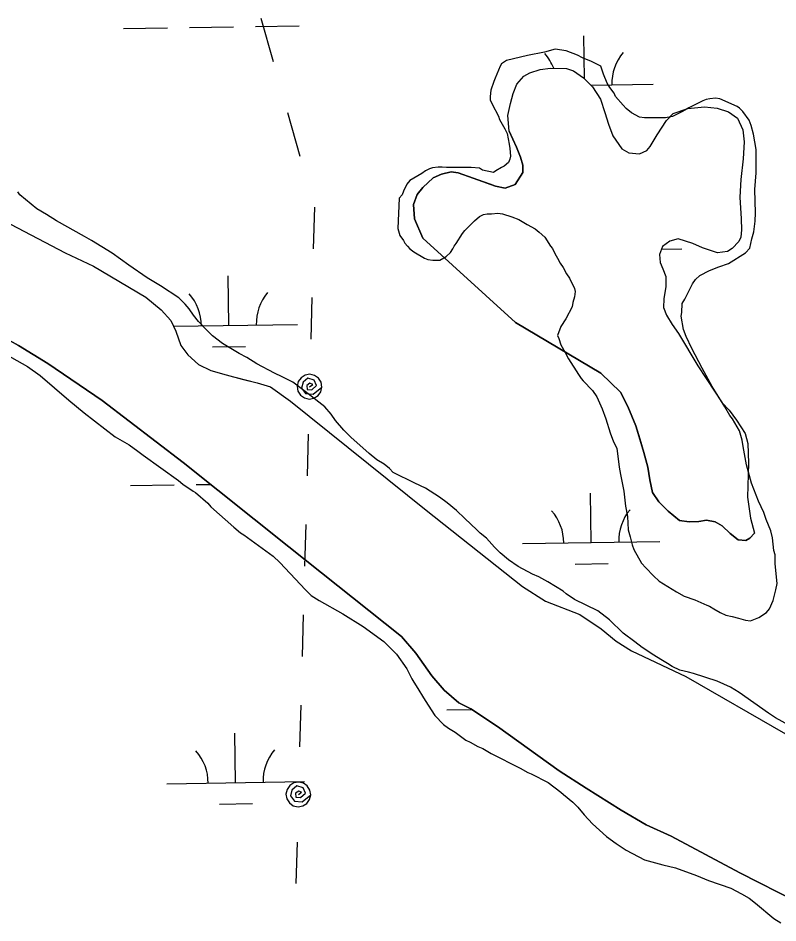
# Model space of a CAD drawing. Extents: x 3807117 to 3845308, y 337856 to 363736.
# Drawn here: x 3835316 to 3835869, y 345284 to 345942 of the extents above; entities that cross this region are included whole.
import ezdxf

# ---------------------------------------------------------------- set-up
doc = ezdxf.new("R2010")
doc.units = 0
for name, color, linetype in [('V-SITE-VEGE', 7, 'Continuous'), ('V-TOPO-SHOR', 7, 'Continuous'), ('V-UTIL-LINE', 7, 'Continuous'), ('V-WETL-SWMP', 7, 'Continuous')]:
    doc.layers.add(name, color=color, linetype=linetype)

msp = doc.modelspace()

# ---------------------------------------------------------------- linework, layer by layer
at = {"layer": 'V-SITE-VEGE'}
for points in [[(3835863.3, 345568.94), (3835860.06, 345577.23), (3835858.21, 345582.3), (3835854.51, 345590.59), (3835849.42, 345603.48), (3835845.71, 345616.85), (3835843.39, 345630.21), (3835842.46, 345634.82), (3835840.61, 345641.73), (3835835.52, 345650.48), (3835833.68, 345652.78), (3835829.98, 345659.23), (3835820.74, 345673.96), (3835813.34, 345687.32), (3835805.95, 345701.59), (3835801.79, 345710.34), (3835799.94, 345715.41), (3835798.08, 345725.09), (3835798.53, 345727.85), (3835798.98, 345734.3), (3835800.82, 345737.53), (3835806.34, 345748.61), (3835808.64, 345751.83), (3835811.86, 345754.6), (3835818.77, 345758.3), (3835825.68, 345761.08), (3835832.59, 345763.39), (3835845.02, 345771.25), (3835848.24, 345774.48), (3835849.61, 345781.39), (3835850.98, 345786.47), (3835851.9, 345794.3), (3835852.35, 345800.3), (3835851.86, 345817.35), (3835852.77, 345829.33), (3835852.74, 345846.39), (3835850.88, 345857.45), (3835849.02, 345863.9), (3835847.64, 345867.58), (3835843.02, 345874.03), (3835840.71, 345876.33), (3835838.86, 345877.71), (3835826.41, 345883.22), (3835823.18, 345883.67), (3835819.04, 345883.21), (3835816.27, 345882.74), (3835813.97, 345881.82), (3835803.84, 345876.73), (3835799.23, 345873.96), (3835791.86, 345870.26), (3835786.79, 345869.33), (3835771.58, 345869.31), (3835767.9, 345869.77), (3835761.9, 345872.98), (3835758.21, 345876.2), (3835755.9, 345878.5), (3835750.36, 345884.95), (3835749.43, 345887.25), (3835746.2, 345891.39), (3835744.35, 345894.62), (3835741.58, 345901.07), (3835739.72, 345907.05), (3835732.8, 345910.27), (3835726.35, 345913.03), (3835722.66, 345914.86), (3835714.36, 345918.08), (3835706.52, 345919.45), (3835698.69, 345917.13), (3835686.25, 345914.81), (3835671.04, 345911.1), (3835667.36, 345908.79), (3835666.44, 345906.94), (3835662.77, 345898.18), (3835661.85, 345895.87), (3835659.55, 345889.42), (3835659.1, 345884.81), (3835659.1, 345882.5), (3835660.49, 345879.28), (3835665.11, 345870.53), (3835666.04, 345868.23), (3835669.73, 345861.32), (3835671.58, 345858.1), (3835672.98, 345850.26), (3835673.44, 345847.04), (3835673.91, 345841.51), (3835673.46, 345839.2), (3835672.54, 345836.89), (3835669.31, 345834.12), (3835667.47, 345833.2), (3835663.33, 345830.89), (3835661.49, 345829.5), (3835653.65, 345831.34), (3835651.34, 345832.71), (3835645.35, 345833.17), (3835627.38, 345833.14), (3835624.15, 345833.59), (3835621.38, 345833.59), (3835617.23, 345833.12), (3835614.93, 345832.2)], [(3835614.93, 345832.2), (3835612.17, 345830.81), (3835609.41, 345828.96), (3835600.65, 345823.88), (3835598.36, 345821.11)], [(3835598.36, 345821.11), (3835596.06, 345816.04), (3835595.14, 345813.27), (3835592.84, 345810.96), (3835591.95, 345788.84), (3835593.34, 345783.77), (3835596.11, 345780.09), (3835597.04, 345778.24), (3835598.89, 345775.94), (3835600.73, 345774.1), (3835603.5, 345771.8), (3835611.34, 345767.2), (3835613.65, 345766.28), (3835617.34, 345765.83), (3835622.41, 345765.84), (3835627.01, 345768.61), (3835630.23, 345771.38), (3835632.07, 345774.15), (3835632.99, 345775.99), (3835634.37, 345777.84), (3835638.97, 345785.22), (3835640.81, 345787.53), (3835647.71, 345794.45), (3835651.4, 345797.68), (3835654.16, 345799.07), (3835656.93, 345799.54), (3835660.15, 345799.54), (3835664.76, 345800.01), (3835667.99, 345799.55), (3835674.9, 345797.26), (3835679.98, 345795.42), (3835685.97, 345791.75), (3835691.97, 345788.53), (3835694.74, 345786.23), (3835698.89, 345782.55), (3835703.05, 345776.1), (3835704.44, 345774.26), (3835706.29, 345770.58), (3835708.14, 345767.35), (3835709.98, 345763.67), (3835712.29, 345760.44), (3835714.6, 345755.84), (3835716.92, 345752.62), (3835720.61, 345745.25), (3835721.08, 345742.95), (3835720.62, 345739.26), (3835719.25, 345735.1), (3835718.79, 345731.88), (3835714.19, 345723.11), (3835710.52, 345717.58), (3835708.22, 345711.12), (3835709.15, 345708.82), (3835710.54, 345704.21), (3835713.77, 345698.69), (3835716.08, 345694.08), (3835723.47, 345682.57), (3835725.32, 345679.8), (3835726.71, 345677.97), (3835733.63, 345671.06), (3835736.86, 345666.46), (3835740.56, 345657.71), (3835743.34, 345650.34), (3835746.58, 345640.2), (3835748.9, 345633.75), (3835751.21, 345629.15), (3835753.07, 345615.32), (3835754, 345609.79), (3835756.33, 345597.81), (3835757.73, 345586.75), (3835759.12, 345579.38), (3835759.6, 345569.7), (3835760.99, 345564.63), (3835762.38, 345558.64), (3835763.77, 345555.42), (3835769.31, 345545.29), (3835772.54, 345542.07), (3835778.08, 345536.08), (3835782.24, 345532.4), (3835794.7, 345524.59), (3835800.23, 345521.37), (3835808.07, 345518.61), (3835816.83, 345514.94), (3835818.68, 345514.02), (3835821.91, 345512.18), (3835826.52, 345509.42), (3835830.67, 345507.59), (3835835.28, 345506.67), (3835839.89, 345505.3), (3835844.97, 345503.92), (3835848.65, 345503.47), (3835854.64, 345505.78), (3835860.17, 345509.48), (3835862.47, 345512.24), (3835865.22, 345518.24), (3835867.06, 345526.08), (3835867.97, 345530.69), (3835866.56, 345544.98), (3835866.56, 345551.43), (3835865.63, 345554.65), (3835864.69, 345563.87), (3835863.3, 345568.94)], [(3835888.42, 345421.02), (3835866.74, 345432.97), (3835861.66, 345436.19), (3835840.44, 345451.37), (3835833.98, 345455.05), (3835824.29, 345459.64), (3835807.23, 345465.15), (3835803.54, 345466.06), (3835797.09, 345467.44), (3835791.55, 345470.19), (3835788.32, 345472.49), (3835783.25, 345475.25), (3835778.17, 345478.47), (3835769.87, 345483.99), (3835764.33, 345488.13), (3835756.02, 345494.57), (3835745.87, 345504.23), (3835737.56, 345510.67), (3835720.5, 345518.94), (3835714.5, 345523.08), (3835712.19, 345524.92), (3835701.12, 345531.82), (3835694.66, 345535.49), (3835690.05, 345537.33), (3835679.44, 345542.85), (3835672.52, 345547.91), (3835666.52, 345552.97), (3835662.36, 345557.11), (3835656.36, 345563.55), (3835651.75, 345567.23), (3835649.44, 345569.53), (3835640.67, 345577.82), (3835634.67, 345583.8), (3835627.75, 345589.32), (3835622.21, 345593.46), (3835612.06, 345599.89), (3835604.22, 345603.57), (3835588.54, 345611.38), (3835585.77, 345614.14), (3835582.07, 345617.36), (3835576.54, 345620.58), (3835571, 345625.18), (3835557.62, 345637.15), (3835552.54, 345642.21), (3835546.54, 345649.11), (3835543.3, 345653.72), (3835538.69, 345659.24), (3835524.38, 345670.28), (3835515.61, 345677.18), (3835507.77, 345680.86), (3835502.23, 345683.61), (3835489.32, 345690.51), (3835481.94, 345695.1), (3835476.4, 345697.86), (3835464.41, 345705.22), (3835457.03, 345710.74), (3835452.87, 345714.88), (3835446.87, 345721.32), (3835443.18, 345725.93), (3835439.94, 345730.53), (3835437.17, 345733.75), (3835432.56, 345738.35), (3835419.18, 345747.09), (3835409.49, 345753.07), (3835396.11, 345762.27), (3835384.11, 345771), (3835368.89, 345780.2), (3835363.81, 345782.96), (3835343.52, 345794.45), (3835336.13, 345799.05), (3835329.21, 345803.18), (3835316.75, 345813.3), (3835315.37, 345815.61)], [(3835306.79, 345697.14), (3835322.47, 345688.41), (3835331.7, 345681.97), (3835352.47, 345664.03), (3835363.55, 345654.82), (3835386.16, 345637.34), (3835396.31, 345631.37), (3835402.77, 345626.77), (3835406.46, 345624.01), (3835432.3, 345605.61), (3835435.53, 345602.85), (3835442.91, 345597.79), (3835444.76, 345596.87), (3835453.53, 345589.05), (3835455.83, 345586.29), (3835472.45, 345571.57), (3835477.52, 345567.42), (3835479.83, 345566.05), (3835501.06, 345550.41), (3835506.14, 345545.81), (3835513.52, 345537.98), (3835524.6, 345526.02), (3835528.75, 345521.87), (3835534.75, 345518.2), (3835551.82, 345508.54), (3835566.58, 345499.35), (3835581.81, 345488.31), (3835591.04, 345479.1), (3835598.43, 345468.52), (3835602.13, 345461.15), (3835603.52, 345458.84), (3835605.37, 345456.08), (3835611.84, 345445.49), (3835618.77, 345434.44), (3835625.23, 345428), (3835628.92, 345425.24), (3835633.54, 345422.48), (3835641.38, 345416.5), (3835644.61, 345415.12), (3835650.14, 345411.9), (3835653.83, 345410.53), (3835659.83, 345406.85), (3835681.05, 345396.28), (3835686.58, 345393.06), (3835688.89, 345392.14), (3835701.34, 345385.71), (3835710.57, 345378.81), (3835712.42, 345376.97), (3835719.34, 345371.45), (3835723.03, 345367.77), (3835727.65, 345362.24), (3835733.65, 345355.8), (3835743.81, 345346.6), (3835750.73, 345341.54), (3835758.11, 345336.48), (3835771.49, 345329.59), (3835784.86, 345325.92), (3835794.08, 345323.63), (3835809.3, 345318.12), (3835818.06, 345314.45), (3835834.2, 345308.94), (3835842.04, 345304.8), (3835847.58, 345301.59), (3835852.19, 345297.91), (3835865.58, 345286.87), (3835870.65, 345283.65)]]:
    msp.add_lwpolyline(points, dxfattribs=at)
at = {"layer": 'V-TOPO-SHOR'}
for points in [[(3835673.07, 345859.78), (3835672.05, 345871.13), (3835674.02, 345879.86), (3835675.79, 345887), (3835678.56, 345893.95), (3835683.71, 345899.71), (3835688.07, 345902.09), (3835695.41, 345904.48), (3835702.94, 345905.49), (3835714.64, 345905.31), (3835719.8, 345903.53), (3835727.15, 345898.38), (3835733.7, 345892.05), (3835739.47, 345882.93), (3835742.66, 345873.22), (3835745.25, 345864.7), (3835748.44, 345856.17), (3835755, 345846.86), (3835759.96, 345843.89), (3835767.9, 345843.31), (3835773.05, 345845.7), (3835775.62, 345848.48), (3835780.77, 345857.01), (3835787.5, 345867.54), (3835792.45, 345872.5), (3835802.95, 345876.09), (3835815.05, 345877.49), (3835824.37, 345876.32), (3835832.51, 345873.75), (3835839.26, 345869.2), (3835843.04, 345860.68), (3835844.05, 345851.95), (3835843.27, 345839.46), (3835841.51, 345824.58), (3835840.74, 345811.68), (3835841.75, 345796.02), (3835842.16, 345787.88), (3835841.57, 345782.53), (3835840.19, 345779.35), (3835835.24, 345774.39), (3835831.87, 345772.2), (3835824.53, 345771.2), (3835813.62, 345774.75), (3835806.67, 345777.91), (3835795.96, 345781.47), (3835789.81, 345779.67), (3835784.66, 345775.7), (3835782.29, 345769.94), (3835782.89, 345764.19), (3835784.88, 345759.63), (3835787.07, 345753.88), (3835787.08, 345746.74), (3835785.51, 345737.81), (3835785.32, 345731.27), (3835787.51, 345725.72), (3835791.69, 345718.98), (3835796.26, 345712.44), (3835810.38, 345689.06), (3835822.31, 345670.63), (3835828.07, 345662.11), (3835833.04, 345656.76), (3835838.41, 345649.43), (3835844.77, 345639.72), (3835846.56, 345632.39), (3835847.18, 345618.1), (3835846.43, 345593.31), (3835848.63, 345578.04), (3835851.62, 345567.14), (3835848.24, 345563.51)], [(3835673.07, 345859.78), (3835678.23, 345848.05), (3835681.21, 345840.72), (3835682.81, 345834.97), (3835682.82, 345829.62), (3835677.28, 345820.88), (3835670.14, 345818.29), (3835663, 345819.67), (3835659.03, 345821.05), (3835646.73, 345825.59), (3835635.81, 345829.35), (3835630.66, 345830.13), (3835623.71, 345828.33), (3835617.57, 345825.75), (3835610.05, 345818.6), (3835606.08, 345813.63), (3835603.32, 345806.29), (3835604.13, 345795.98), (3835610.1, 345781.9), (3835677.63, 345720.53), (3835739.56, 345683.73), (3835754.06, 345669.87), (3835759.44, 345659.37), (3835765.21, 345645.29), (3835768, 345635.78), (3835770.99, 345625.86), (3835773.78, 345615.16), (3835775.38, 345606.04), (3835777.38, 345596.72), (3835781.95, 345589.98), (3835788.71, 345583.25), (3835797.05, 345576.52), (3835803.99, 345575.34), (3835810.93, 345575.75), (3835816.48, 345576.75), (3835822.83, 345575.57), (3835827.99, 345572.6), (3835833.75, 345567.06), (3835839.71, 345562.3), (3835845.27, 345561.92), (3835848.24, 345563.51)], [(3835310.06, 345791.96), (3835349.69, 345771.23), (3835370.48, 345761.56), (3835408.53, 345738.85), (3835419.63, 345729.76), (3835426.77, 345722.05), (3835430.34, 345714.14), (3835433.92, 345703.85), (3835439.08, 345696.93), (3835446.81, 345690.02), (3835455.73, 345685.67), (3835467.02, 345682.32), (3835478.7, 345679.37), (3835489.59, 345676.62), (3835499.3, 345673.66), (3835513.76, 345663.19), (3835612.47, 345583.96), (3835682.64, 345528.44), (3835699.48, 345517.78)], [(3835234.47, 345749.34), (3835315.93, 345703.64), (3835337.09, 345690.63), (3835376.64, 345663.63), (3835435.77, 345618.68), (3835512.51, 345557.35), (3835594.59, 345492.09), (3835605.08, 345479.86), (3835616.57, 345463.29), (3835625.67, 345453.03), (3835636.35, 345443.76), (3835645.05, 345439.43), (3835664.43, 345426.61), (3835709.32, 345394.29), (3835728.9, 345381.67), (3835754.6, 345365.71), (3835772.79, 345354.88)], [(3835699.48, 345517.78), (3835724.44, 345508.11), (3835739.9, 345497.65), (3835750.8, 345488.56), (3835762.09, 345481.65), (3835801.52, 345462.9), (3835874.03, 345421.24)], [(3835772.79, 345354.88), (3835790.98, 345346.8), (3835840.8, 345320.01), (3835882.71, 345298.74)]]:
    msp.add_lwpolyline(points, dxfattribs=at)
at = {"layer": 'V-UTIL-LINE'}
for points in [[(3835492.19, 345941.95), (3835501.16, 345910.34)], [(3835511.71, 345873.15), (3835520.68, 345841.54)], [(3835531.23, 345804.36), (3835530.4, 345774.16)], [(3835529.42, 345738.63), (3835528.59, 345708.43)], [(3835527.64, 345673.79), (3835530.05, 345675.36), (3835527.9, 345676.23), (3835525.63, 345674.67), (3835525.88, 345671.75), (3835529.27, 345671.5), (3835532.75, 345674.64), (3835531.08, 345678.56), (3835526.43, 345679.98), (3835522.95, 345677.01), (3835521.86, 345672.67), (3835524.83, 345668.87), (3835530.31, 345668.4), (3835536.64, 345673.54), (3835536.05, 345677), (3835534.18, 345679.98), (3835531.31, 345682.01), (3835527.89, 345682.78), (3835524.43, 345682.19), (3835521.46, 345680.32), (3835519.43, 345677.46), (3835518.65, 345674.04), (3835519.24, 345670.57), (3835521.11, 345667.6), (3835523.97, 345665.57), (3835527.4, 345664.79), (3835530.86, 345665.38), (3835533.83, 345667.25), (3835535.86, 345670.12), (3835536.64, 345673.54)], [(3835526.69, 345639.15), (3835525.87, 345608.95)], [(3835524.89, 345573.42), (3835524.06, 345543.22)], [(3835523.09, 345507.69), (3835522.26, 345477.49)], [(3835521.28, 345441.96), (3835520.46, 345411.76)], [(3835519.5, 345377.12), (3835521.92, 345378.69), (3835519.75, 345379.56), (3835517.49, 345378), (3835517.74, 345375.09), (3835521.13, 345374.83), (3835524.61, 345377.97), (3835522.94, 345381.9), (3835518.29, 345383.32), (3835514.81, 345380.34), (3835513.72, 345376.01), (3835516.69, 345372.2), (3835522.17, 345371.73), (3835528.5, 345376.88), (3835527.91, 345380.34), (3835526.04, 345383.31), (3835523.18, 345385.34), (3835519.75, 345386.12), (3835516.29, 345385.53), (3835513.32, 345383.66), (3835511.29, 345380.79), (3835510.51, 345377.37), (3835511.1, 345373.91), (3835512.97, 345370.93), (3835515.83, 345368.91), (3835519.26, 345368.13), (3835522.72, 345368.72), (3835525.69, 345370.59), (3835527.72, 345373.45), (3835528.5, 345376.88)], [(3835518.55, 345342.48), (3835517.73, 345312.28)]]:
    msp.add_lwpolyline(points, dxfattribs=at)
at = {"layer": 'V-WETL-SWMP'}
for p, q in [((3835392.24, 345934.43), (3835424.23, 345934.91)), ((3835440.23, 345935.15), (3835472.23, 345935.63)), ((3835488.23, 345935.87), (3835520.22, 345936.35)), ((3835727.67, 345897.89), (3835727.2, 345929.02)), ((3835688.07, 345902.09), (3835695.41, 345904.49)), ((3835695.41, 345904.49), (3835702.94, 345905.49)), ((3835702.94, 345905.49), (3835714.64, 345905.31)), ((3835714.64, 345905.31), (3835719.8, 345903.53)), ((3835678.56, 345893.95), (3835683.71, 345899.71)), ((3835683.71, 345899.71), (3835688.07, 345902.09)), ((3835719.8, 345903.53), (3835727.15, 345898.39)), ((3835727.15, 345898.39), (3835733.71, 345892.05)), ((3835675.8, 345887), (3835678.56, 345893.95)), ((3835677.74, 345892.27), (3835677.89, 345892.27)), ((3835732.63, 345893.09), (3835777.73, 345893.77)), ((3835733.71, 345892.05), (3835739.47, 345882.93)), ((3835674.02, 345879.86), (3835675.8, 345887)), ((3835672.05, 345871.13), (3835674.02, 345879.86)), ((3835739.47, 345882.93), (3835742.66, 345873.22)), ((3835742.66, 345873.22), (3835745.25, 345864.69)), ((3835787.49, 345867.54), (3835792.45, 345872.5)), ((3835792.45, 345872.5), (3835802.95, 345876.09)), ((3835802.95, 345876.09), (3835815.05, 345877.5)), ((3835815.05, 345877.5), (3835824.37, 345876.32)), ((3835824.37, 345876.32), (3835832.51, 345873.75)), ((3835832.51, 345873.75), (3835839.26, 345869.2)), ((3835673.07, 345859.78), (3835672.05, 345871.13)), ((3835780.77, 345857.01), (3835787.49, 345867.54)), ((3835839.26, 345869.2), (3835843.04, 345860.68)), ((3835678.23, 345848.05), (3835673.07, 345859.78)), ((3835745.25, 345864.69), (3835748.44, 345856.17)), ((3835843.04, 345860.68), (3835844.05, 345851.95)), ((3835748.44, 345856.17), (3835755, 345846.86)), ((3835775.62, 345848.48), (3835780.77, 345857.01)), ((3835844.05, 345851.95), (3835843.27, 345839.46)), ((3835681.21, 345840.72), (3835678.23, 345848.05)), ((3835755, 345846.86), (3835759.96, 345843.89)), ((3835767.9, 345843.31), (3835773.05, 345845.7)), ((3835773.05, 345845.7), (3835775.62, 345848.48)), ((3835682.81, 345834.97), (3835681.21, 345840.72)), ((3835759.96, 345843.89), (3835767.9, 345843.31)), ((3835843.27, 345839.46), (3835841.51, 345824.58)), ((3835682.82, 345829.62), (3835682.81, 345834.97)), ((3835610.05, 345818.6), (3835617.57, 345825.75)), ((3835617.57, 345825.75), (3835623.72, 345828.34)), ((3835623.72, 345828.34), (3835630.65, 345830.13)), ((3835630.65, 345830.13), (3835635.81, 345829.35)), ((3835635.81, 345829.35), (3835646.73, 345825.59)), ((3835646.73, 345825.59), (3835663, 345819.67)), ((3835677.28, 345820.88), (3835682.82, 345829.62)), ((3835663, 345819.67), (3835670.14, 345818.29)), ((3835670.14, 345818.29), (3835677.28, 345820.88)), ((3835841.51, 345824.58), (3835840.74, 345811.68)), ((3835603.32, 345806.29), (3835606.09, 345813.63)), ((3835606.09, 345813.63), (3835610.05, 345818.6)), ((3835604.13, 345795.98), (3835603.32, 345806.29)), ((3835840.74, 345811.68), (3835841.75, 345796.02)), ((3835610.1, 345781.91), (3835604.13, 345795.98)), ((3835841.75, 345796.02), (3835842.16, 345787.88)), ((3835310.06, 345791.96), (3835349.69, 345771.23)), ((3835842.16, 345787.88), (3835841.58, 345782.53)), ((3835677.63, 345720.53), (3835610.1, 345781.91)), ((3835789.81, 345779.67), (3835784.66, 345775.7)), ((3835795.96, 345781.47), (3835789.81, 345779.67)), ((3835806.67, 345777.91), (3835795.96, 345781.47)), ((3835840.19, 345779.35), (3835835.24, 345774.39)), ((3835841.58, 345782.53), (3835840.19, 345779.35)), ((3835784.66, 345775.7), (3835782.29, 345769.94)), ((3835783.87, 345773.78), (3835798.69, 345774)), ((3835813.62, 345774.75), (3835806.67, 345777.91)), ((3835824.53, 345771.2), (3835813.62, 345774.75)), ((3835835.24, 345774.39), (3835831.87, 345772.2)), ((3835349.69, 345771.23), (3835370.49, 345761.56)), ((3835782.29, 345769.94), (3835782.89, 345764.19)), ((3835831.87, 345772.2), (3835824.53, 345771.2)), ((3835370.49, 345761.56), (3835408.53, 345738.85)), ((3835782.89, 345764.19), (3835784.88, 345759.63)), ((3835784.88, 345759.63), (3835787.07, 345753.88)), ((3835468.89, 345718.31), (3835468.35, 345754.31)), ((3835787.07, 345753.88), (3835787.08, 345746.74)), ((3835315.93, 345703.64), (3835234.47, 345749.34)), ((3835787.08, 345746.74), (3835785.51, 345737.81)), ((3835408.53, 345738.85), (3835419.63, 345729.76)), ((3835785.51, 345737.81), (3835785.32, 345731.27)), ((3835419.63, 345729.76), (3835426.77, 345722.05)), ((3835785.32, 345731.27), (3835787.51, 345725.72)), ((3835426.77, 345722.05), (3835430.34, 345714.14)), ((3835739.56, 345683.73), (3835677.63, 345720.53)), ((3835787.51, 345725.72), (3835791.69, 345718.98)), ((3835428.73, 345717.71), (3835518.89, 345719.06)), ((3835430.34, 345714.14), (3835433.92, 345703.85)), ((3835791.69, 345718.98), (3835796.26, 345712.44)), ((3835796.26, 345712.44), (3835810.38, 345689.06)), ((3835337.09, 345690.63), (3835315.93, 345703.64)), ((3835433.92, 345703.85), (3835439.08, 345696.93)), ((3835457.12, 345702.7), (3835481.12, 345703.06)), ((3835439.08, 345696.93), (3835446.81, 345690.02)), ((3835376.64, 345663.63), (3835337.09, 345690.63)), ((3835446.81, 345690.02), (3835455.73, 345685.67)), ((3835810.38, 345689.06), (3835822.31, 345670.63)), ((3835455.73, 345685.67), (3835467.02, 345682.33)), ((3835467.02, 345682.33), (3835489.59, 345676.62)), ((3835754.06, 345669.87), (3835739.56, 345683.73)), ((3835489.59, 345676.62), (3835499.3, 345673.66)), ((3835499.3, 345673.66), (3835513.76, 345663.19)), ((3835759.44, 345659.37), (3835754.06, 345669.87)), ((3835822.31, 345670.63), (3835828.07, 345662.11)), ((3835435.77, 345618.68), (3835376.64, 345663.63)), ((3835513.76, 345663.19), (3835612.47, 345583.96)), ((3835828.07, 345662.11), (3835833.04, 345656.76)), ((3835765.21, 345645.29), (3835759.44, 345659.37)), ((3835833.04, 345656.76), (3835838.41, 345649.43)), ((3835838.41, 345649.43), (3835844.77, 345639.72)), ((3835770.99, 345625.87), (3835765.21, 345645.29)), ((3835844.77, 345639.72), (3835846.57, 345632.39)), ((3835846.57, 345632.39), (3835847.18, 345618.11)), ((3835773.78, 345615.16), (3835770.99, 345625.87)), ((3835512.51, 345557.36), (3835435.77, 345618.68)), ((3835775.38, 345606.04), (3835773.78, 345615.16)), ((3835847.18, 345618.11), (3835846.43, 345593.31)), ((3835397.22, 345601.79), (3835429.22, 345602.27)), ((3835445.22, 345602.51), (3835455.8, 345602.67)), ((3835777.38, 345596.72), (3835775.38, 345606.04)), ((3835732.72, 345560.38), (3835732.18, 345596.38)), ((3835781.95, 345589.98), (3835777.38, 345596.72)), ((3835788.71, 345583.25), (3835781.95, 345589.98)), ((3835846.43, 345593.31), (3835848.63, 345578.04)), ((3835612.47, 345583.96), (3835682.64, 345528.44)), ((3835797.05, 345576.52), (3835788.71, 345583.25)), ((3835803.99, 345575.34), (3835797.05, 345576.52)), ((3835810.93, 345575.75), (3835803.99, 345575.34)), ((3835816.48, 345576.75), (3835810.93, 345575.75)), ((3835822.83, 345575.57), (3835816.48, 345576.75)), ((3835827.99, 345572.6), (3835822.83, 345575.57)), ((3835848.63, 345578.04), (3835851.62, 345567.14)), ((3835833.75, 345567.06), (3835827.99, 345572.6)), ((3835839.71, 345562.31), (3835833.75, 345567.06)), ((3835845.26, 345561.92), (3835839.71, 345562.31)), ((3835848.24, 345563.51), (3835845.26, 345561.92)), ((3835851.62, 345567.14), (3835848.24, 345563.51)), ((3835594.59, 345492.09), (3835512.51, 345557.36)), ((3835682.73, 345559.63), (3835782.72, 345561.13)), ((3835720.96, 345544.77), (3835744.95, 345545.13)), ((3835682.64, 345528.44), (3835699.48, 345517.78)), ((3835699.48, 345517.78), (3835724.44, 345508.12)), ((3835724.44, 345508.12), (3835739.9, 345497.65)), ((3835739.9, 345497.65), (3835750.8, 345488.56)), ((3835605.08, 345479.86), (3835594.59, 345492.09)), ((3835750.8, 345488.56), (3835762.09, 345481.65)), ((3835616.57, 345463.29), (3835605.08, 345479.86)), ((3835762.09, 345481.65), (3835801.52, 345462.9)), ((3835625.67, 345453.03), (3835616.57, 345463.29)), ((3835801.52, 345462.9), (3835874.03, 345421.24)), ((3835636.35, 345443.76), (3835625.67, 345453.03)), ((3835645.05, 345439.43), (3835636.35, 345443.76)), ((3835627.69, 345438.72), (3835645.7, 345438.99)), ((3835664.43, 345426.62), (3835645.05, 345439.43)), ((3835709.32, 345394.29), (3835664.43, 345426.62)), ((3835473.87, 345385.67), (3835473.34, 345421.67)), ((3835728.9, 345381.67), (3835709.32, 345394.29)), ((3835423.88, 345384.92), (3835523.87, 345386.42)), ((3835754.6, 345365.71), (3835728.9, 345381.67)), ((3835462.11, 345370.06), (3835486.1, 345370.42)), ((3835772.79, 345354.88), (3835754.6, 345365.71)), ((3835790.98, 345346.8), (3835772.79, 345354.88)), ((3835840.8, 345320.01), (3835790.98, 345346.8)), ((3835882.71, 345298.74), (3835840.8, 345320.01))]:
    msp.add_line(p, q, dxfattribs=at)
for centre, start, end in [((3835672.5, 345892.67), 21.26902, 41.63019), ((3835782.97, 345894.32), 140.08653, 181.63019), ((3835413.65, 345717.96), 0.08653, 41.63019), ((3835524.12, 345719.61), 140.08653, 181.63019), ((3835677.48, 345560.03), 0.08653, 41.63019), ((3835787.95, 345561.68), 140.08653, 181.63019), ((3835418.63, 345385.32), 0.08653, 41.63019), ((3835529.1, 345386.97), 140.08653, 181.63019)]:
    msp.add_arc(centre, 35.25, start, end, dxfattribs=at)

doc.saveas('drawing.dxf')
